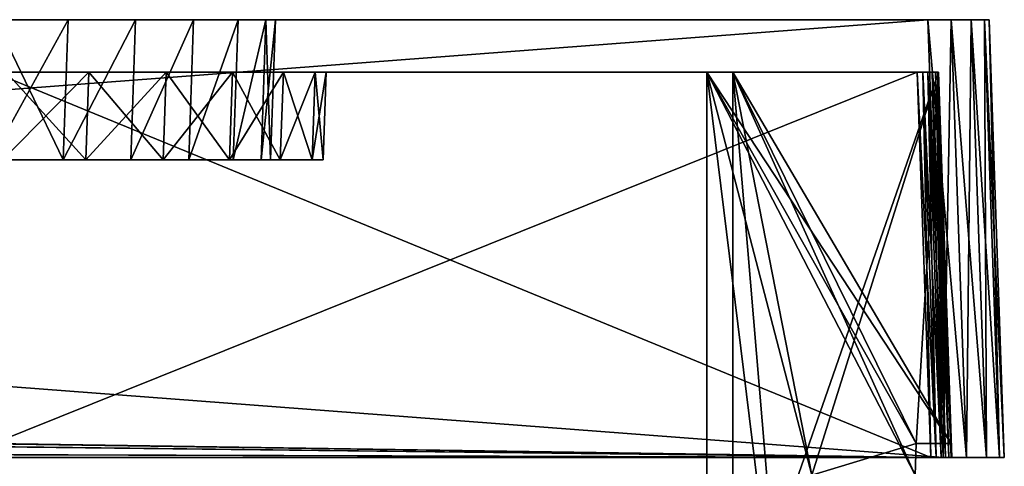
# Model space of a CAD drawing. Header units: millimetres. Extents: x -180 to 180, y -42 to 450.
# Tile 449 of 517: x 112 to 168, y 372 to 397. Entities that reach past the tile are written whole.
import ezdxf

# ---------------------------------------------------------------- set-up
doc = ezdxf.new("R2010")
doc.units = ezdxf.units.MM
doc.header["$LTSCALE"] = 65.185185
for name, color, linetype in [('1891', 7, 'CONTINUOUS'), ('1893', 7, 'CONTINUOUS'), ('1895', 7, 'CONTINUOUS'), ('1898', 7, 'CONTINUOUS'), ('1903', 7, 'CONTINUOUS'), ('1905', 7, 'CONTINUOUS'), ('1906', 7, 'CONTINUOUS'), ('1907', 7, 'CONTINUOUS'), ('1910', 7, 'CONTINUOUS'), ('1919', 7, 'CONTINUOUS'), ('1920', 7, 'CONTINUOUS'), ('1921', 7, 'CONTINUOUS'), ('1922', 7, 'CONTINUOUS'), ('1923', 7, 'CONTINUOUS'), ('1924', 7, 'CONTINUOUS'), ('1925', 7, 'CONTINUOUS'), ('1926', 7, 'CONTINUOUS'), ('1927', 7, 'CONTINUOUS'), ('1928', 7, 'CONTINUOUS'), ('1929', 7, 'CONTINUOUS'), ('1930', 7, 'CONTINUOUS'), ('1936', 7, 'CONTINUOUS'), ('1937', 7, 'CONTINUOUS'), ('1938', 7, 'CONTINUOUS'), ('1994', 7, 'CONTINUOUS'), ('1995', 7, 'CONTINUOUS'), ('1996', 7, 'CONTINUOUS'), ('1997', 7, 'CONTINUOUS'), ('1998', 7, 'CONTINUOUS'), ('1999', 7, 'CONTINUOUS'), ('2000', 7, 'CONTINUOUS'), ('2001', 7, 'CONTINUOUS'), ('2002', 7, 'CONTINUOUS'), ('2008', 7, 'CONTINUOUS'), ('2025', 7, 'CONTINUOUS'), ('2026', 7, 'CONTINUOUS'), ('2029', 7, 'CONTINUOUS'), ('2032', 7, 'CONTINUOUS'), ('2033', 7, 'CONTINUOUS'), ('2034', 7, 'CONTINUOUS'), ('2036', 7, 'CONTINUOUS'), ('2037', 7, 'CONTINUOUS')]:
    doc.layers.add(name, color=color, linetype=linetype)

msp = doc.modelspace()

# ---------------------------------------------------------------- linework, layer by layer
at = {"layer": '1891', "linetype": 'CONTINUOUS'}
for points in [[(165.002, 372, -5), (-165.002, 372, -5), (164.301, 372, -8), (165.002, 372, -5)], [(164.301, 372, -8), (-165.002, 372, -5), (-164.301, 372, -8), (164.301, 372, -8)], [(-165.002, 372, -342), (165.002, 372, -342), (-164.301, 372, -339), (-165.002, 372, -342)], [(-164.301, 372, -339), (165.002, 372, -342), (164.301, 372, -339), (-164.301, 372, -339)], [(164.611, 372, -8.041), (165.002, 372, -5), (164.301, 372, -8), (164.611, 372, -8.041)], [(164.301, 372, -339), (165.002, 372, -342), (164.612, 372, -338.959), (164.301, 372, -339)], [(164.901, 372, -8.161), (165.002, 372, -5), (164.611, 372, -8.041), (164.901, 372, -8.161)], [(164.612, 372, -338.959), (165.002, 372, -342), (164.901, 372, -338.839), (164.612, 372, -338.959)], [(165.149, 372, -8.351), (165.002, 372, -5), (164.901, 372, -8.161), (165.149, 372, -8.351)], [(164.901, 372, -338.839), (165.002, 372, -342), (165.149, 372, -338.649), (164.901, 372, -338.839)], [(166.341, 372, -5.266), (165.002, 372, -5), (165.5, 372, -9.199), (166.341, 372, -5.266)], [(165.5, 372, -9.199), (165.002, 372, -5), (165.459, 372, -8.889), (165.5, 372, -9.199)], [(165.459, 372, -8.889), (165.002, 372, -5), (165.339, 372, -8.599), (165.459, 372, -8.889)], [(165.339, 372, -8.599), (165.002, 372, -5), (165.149, 372, -8.351), (165.339, 372, -8.599)], [(165.002, 372, -342), (166.341, 372, -341.734), (165.149, 372, -338.649), (165.002, 372, -342)], [(165.149, 372, -338.649), (166.341, 372, -341.734), (165.339, 372, -338.401), (165.149, 372, -338.649)], [(165.339, 372, -338.401), (166.341, 372, -341.734), (165.459, 372, -338.112), (165.339, 372, -338.401)], [(166.341, 372, -341.734), (165.5, 372, -337.801), (165.459, 372, -338.112), (166.341, 372, -341.734)], [(166.341, 372, -341.734), (166.341, 372, -5.266), (165.5, 372, -9.199), (166.341, 372, -341.734)], [(165.5, 372, -337.801), (166.341, 372, -341.734), (165.5, 372, -9.199), (165.5, 372, -337.801)], [(167.476, 372, -6.024), (166.341, 372, -5.266), (167.476, 372, -340.976), (167.476, 372, -6.024)], [(167.476, 372, -340.976), (166.341, 372, -5.266), (166.341, 372, -341.734), (167.476, 372, -340.976)], [(168.234, 372, -7.159), (167.476, 372, -6.024), (168.234, 372, -339.841), (168.234, 372, -7.159)], [(168.234, 372, -339.841), (167.476, 372, -6.024), (167.476, 372, -340.976), (168.234, 372, -339.841)], [(168.5, 372, -8.498), (168.234, 372, -7.159), (168.5, 372, -338.502), (168.5, 372, -8.498)], [(168.5, 372, -338.502), (168.234, 372, -7.159), (168.234, 372, -339.841), (168.5, 372, -338.502)]]:
    msp.add_3dface(points, dxfattribs=at)
at = {"layer": '1893', "linetype": 'CONTINUOUS'}
for points in [[(-164.129, 397, -5.873), (164.129, 397, -5.873), (-115.022, 397, -47.171), (-164.129, 397, -5.873)], [(164.129, 397, -341.127), (-164.129, 397, -341.127), (115.022, 397, -299.829), (164.129, 397, -341.127)], [(115.022, 397, -299.829), (-164.129, 397, -341.127), (110.883, 397, -300.373), (115.022, 397, -299.829)], [(-115.022, 397, -47.171), (164.129, 397, -5.873), (-110.883, 397, -46.627), (-115.022, 397, -47.171)], [(-110.883, 397, -46.627), (164.129, 397, -5.873), (110.883, 397, -46.627), (-110.883, 397, -46.627)], [(110.883, 397, -46.627), (164.129, 397, -5.873), (115.023, 397, -47.172), (110.883, 397, -46.627)], [(118.877, 397, -298.233), (164.129, 397, -341.127), (115.022, 397, -299.829), (118.877, 397, -298.233)], [(115.023, 397, -47.172), (164.129, 397, -5.873), (118.878, 397, -48.768), (115.023, 397, -47.172)], [(122.189, 397, -295.693), (164.129, 397, -341.127), (118.877, 397, -298.233), (122.189, 397, -295.693)], [(118.878, 397, -48.768), (164.129, 397, -5.873), (122.189, 397, -51.307), (118.878, 397, -48.768)], [(122.189, 397, -51.307), (164.129, 397, -5.873), (124.73, 397, -54.618), (122.189, 397, -51.307)], [(124.731, 397, -292.38), (164.129, 397, -341.127), (122.189, 397, -295.693), (124.731, 397, -292.38)], [(124.73, 397, -54.618), (164.129, 397, -5.873), (126.328, 397, -58.476), (124.73, 397, -54.618)], [(126.329, 397, -288.523), (164.129, 397, -341.127), (124.731, 397, -292.38), (126.329, 397, -288.523)], [(126.328, 397, -58.476), (164.129, 397, -5.873), (126.873, 397, -62.617), (126.328, 397, -58.476)], [(164.129, 397, -5.873), (164.129, 397, -341.127), (126.329, 397, -288.523), (164.129, 397, -5.873)], [(126.873, 397, -284.383), (164.129, 397, -5.873), (126.329, 397, -288.523), (126.873, 397, -284.383)], [(126.873, 397, -62.617), (164.129, 397, -5.873), (126.873, 397, -284.383), (126.873, 397, -62.617)], [(164.129, 397, -5.873), (165.468, 397, -6.139), (164.129, 397, -341.127), (164.129, 397, -5.873)], [(164.129, 397, -341.127), (165.468, 397, -6.139), (165.468, 397, -340.861), (164.129, 397, -341.127)], [(165.468, 397, -6.139), (166.603, 397, -6.897), (165.468, 397, -340.861), (165.468, 397, -6.139)], [(165.468, 397, -340.861), (166.603, 397, -6.897), (166.603, 397, -340.103), (165.468, 397, -340.861)], [(166.603, 397, -6.897), (167.361, 397, -8.032), (166.603, 397, -340.103), (166.603, 397, -6.897)], [(166.603, 397, -340.103), (167.361, 397, -8.032), (167.361, 397, -338.968), (166.603, 397, -340.103)], [(167.361, 397, -8.032), (167.627, 397, -9.371), (167.361, 397, -338.968), (167.361, 397, -8.032)], [(167.361, 397, -338.968), (167.627, 397, -9.371), (167.627, 397, -337.629), (167.361, 397, -338.968)]]:
    msp.add_3dface(points, dxfattribs=at)
at = {"layer": '1895', "linetype": 'CONTINUOUS'}
for points in [[(114.744, 389, -47.451), (111.305, 389, -43.906), (110.603, 389, -46.906), (114.744, 389, -47.451)], [(110.603, 389, -300.094), (111.305, 389, -303.094), (114.743, 389, -299.549), (110.603, 389, -300.094)], [(116.039, 389, -44.529), (111.305, 389, -43.906), (114.744, 389, -47.451), (116.039, 389, -44.529)], [(111.305, 389, -303.094), (116.041, 389, -302.47), (114.743, 389, -299.549), (111.305, 389, -303.094)], [(114.743, 389, -299.549), (116.041, 389, -302.47), (118.601, 389, -297.951), (114.743, 389, -299.549)], [(118.602, 389, -49.049), (116.039, 389, -44.529), (114.744, 389, -47.451), (118.602, 389, -49.049)], [(120.452, 389, -46.357), (116.039, 389, -44.529), (118.602, 389, -49.049), (120.452, 389, -46.357)], [(116.041, 389, -302.47), (120.454, 389, -300.642), (118.601, 389, -297.951), (116.041, 389, -302.47)], [(118.601, 389, -297.951), (120.454, 389, -300.642), (121.913, 389, -295.409), (118.601, 389, -297.951)], [(121.913, 389, -51.591), (120.452, 389, -46.357), (118.602, 389, -49.049), (121.913, 389, -51.591)], [(124.241, 389, -49.265), (120.452, 389, -46.357), (121.913, 389, -51.591), (124.241, 389, -49.265)], [(120.454, 389, -300.642), (124.241, 389, -297.736), (121.913, 389, -295.409), (120.454, 389, -300.642)], [(124.453, 389, -54.901), (124.241, 389, -49.265), (121.913, 389, -51.591), (124.453, 389, -54.901)], [(121.913, 389, -295.409), (124.241, 389, -297.736), (124.453, 389, -292.098), (121.913, 389, -295.409)], [(127.146, 389, -53.053), (124.241, 389, -49.265), (126.049, 389, -58.756), (127.146, 389, -53.053)], [(126.049, 389, -58.756), (124.241, 389, -49.265), (124.453, 389, -54.901), (126.049, 389, -58.756)], [(124.241, 389, -297.736), (127.145, 389, -293.949), (124.453, 389, -292.098), (124.241, 389, -297.736)], [(124.453, 389, -292.098), (127.145, 389, -293.949), (126.049, 389, -288.243), (124.453, 389, -292.098)], [(126.594, 389, -62.897), (127.146, 389, -53.053), (126.049, 389, -58.756), (126.594, 389, -62.897)], [(127.145, 389, -293.949), (126.594, 389, -284.103), (126.049, 389, -288.243), (127.145, 389, -293.949)], [(127.145, 389, -293.949), (127.146, 389, -53.053), (126.594, 389, -62.897), (127.145, 389, -293.949)], [(126.594, 389, -284.103), (127.145, 389, -293.949), (126.594, 389, -62.897), (126.594, 389, -284.103)], [(128.971, 389, -289.54), (127.146, 389, -53.053), (127.145, 389, -293.949), (128.971, 389, -289.54)], [(128.971, 389, -57.462), (127.146, 389, -53.053), (128.971, 389, -289.54), (128.971, 389, -57.462)], [(129.594, 389, -62.195), (128.971, 389, -57.462), (129.594, 389, -284.805), (129.594, 389, -62.195)], [(129.594, 389, -284.805), (128.971, 389, -57.462), (128.971, 389, -289.54), (129.594, 389, -284.805)]]:
    msp.add_3dface(points, dxfattribs=at)
at = {"layer": '1898', "linetype": 'CONTINUOUS'}
for points in [[(164.732, 394, -64.25), (153, 394, -64.25), (153, 394, -77.75), (164.732, 394, -64.25)], [(164.732, 394, -77.75), (164.732, 394, -64.25), (153, 394, -77.75), (164.732, 394, -77.75)]]:
    msp.add_3dface(points, dxfattribs=at)
at = {"layer": '1903', "linetype": 'CONTINUOUS'}
for points in [[(153, 394, -269.25), (153, 394, -282.75), (164.732, 394, -269.25), (153, 394, -269.25)], [(164.732, 394, -269.25), (153, 394, -282.75), (164.732, 394, -282.75), (164.732, 394, -269.25)]]:
    msp.add_3dface(points, dxfattribs=at)
at = {"layer": '1905', "linetype": 'CONTINUOUS'}
for points in [[(110.75, 394, -325), (164.732, 394, -284.25), (94.25, 394, -325), (110.75, 394, -325)], [(94.25, 394, -325), (164.732, 394, -284.25), (116.214, 394, -302.646), (94.25, 394, -325)], [(111.479, 394, -303.268), (94.25, 394, -325), (116.214, 394, -302.646), (111.479, 394, -303.268)], [(110.75, 394, -8.768), (110.75, 394, -22), (163.532, 394, -8.768), (110.75, 394, -8.768)], [(163.532, 394, -8.768), (110.75, 394, -22), (163.843, 394, -8.809), (163.532, 394, -8.768)], [(163.843, 394, -8.809), (110.75, 394, -22), (164.132, 394, -8.929), (163.843, 394, -8.809)], [(164.132, 394, -8.929), (110.75, 394, -22), (164.381, 394, -9.119), (164.132, 394, -8.929)], [(164.381, 394, -9.119), (110.75, 394, -22), (164.571, 394, -9.368), (164.381, 394, -9.119)], [(164.571, 394, -9.368), (110.75, 394, -22), (164.691, 394, -9.657), (164.571, 394, -9.368)], [(164.691, 394, -9.657), (110.75, 394, -22), (164.732, 394, -9.968), (164.691, 394, -9.657)], [(164.732, 394, -9.968), (110.75, 394, -22), (111.479, 394, -43.732), (164.732, 394, -9.968)], [(164.732, 394, -337.032), (164.732, 394, -284.25), (110.75, 394, -325), (164.732, 394, -337.032)], [(164.691, 394, -337.343), (164.732, 394, -337.032), (110.75, 394, -338.232), (164.691, 394, -337.343)], [(110.75, 394, -338.232), (164.732, 394, -337.032), (110.75, 394, -325), (110.75, 394, -338.232)], [(164.571, 394, -337.632), (164.691, 394, -337.343), (110.75, 394, -338.232), (164.571, 394, -337.632)], [(164.381, 394, -337.881), (164.571, 394, -337.632), (110.75, 394, -338.232), (164.381, 394, -337.881)], [(164.132, 394, -338.071), (164.381, 394, -337.881), (110.75, 394, -338.232), (164.132, 394, -338.071)], [(163.843, 394, -338.191), (164.132, 394, -338.071), (110.75, 394, -338.232), (163.843, 394, -338.191)], [(163.532, 394, -338.232), (163.843, 394, -338.191), (110.75, 394, -338.232), (163.532, 394, -338.232)], [(116.216, 394, -44.355), (164.732, 394, -9.968), (111.479, 394, -43.732), (116.216, 394, -44.355)], [(116.214, 394, -302.646), (164.732, 394, -284.25), (120.627, 394, -300.818), (116.214, 394, -302.646)], [(120.629, 394, -46.183), (164.732, 394, -9.968), (116.216, 394, -44.355), (120.629, 394, -46.183)], [(120.627, 394, -300.818), (164.732, 394, -284.25), (124.415, 394, -297.91), (120.627, 394, -300.818)], [(124.416, 394, -49.09), (164.732, 394, -9.968), (120.629, 394, -46.183), (124.416, 394, -49.09)], [(124.415, 394, -297.91), (164.732, 394, -284.25), (127.321, 394, -294.122), (124.415, 394, -297.91)], [(127.32, 394, -52.876), (164.732, 394, -9.968), (124.416, 394, -49.09), (127.32, 394, -52.876)], [(129.145, 394, -57.285), (164.732, 394, -9.968), (127.32, 394, -52.876), (129.145, 394, -57.285)], [(127.321, 394, -294.122), (164.732, 394, -284.25), (129.146, 394, -289.713), (127.321, 394, -294.122)], [(129.768, 394, -62.021), (164.732, 394, -9.968), (129.145, 394, -57.285), (129.768, 394, -62.021)], [(164.732, 394, -284.25), (129.768, 394, -284.979), (129.146, 394, -289.713), (164.732, 394, -284.25)], [(151.5, 394, -62.75), (164.732, 394, -9.968), (129.768, 394, -62.021), (151.5, 394, -62.75)], [(151.5, 394, -79.25), (151.5, 394, -62.75), (129.768, 394, -284.979), (151.5, 394, -79.25)], [(129.768, 394, -284.979), (151.5, 394, -62.75), (129.768, 394, -62.021), (129.768, 394, -284.979)], [(164.732, 394, -79.25), (151.5, 394, -79.25), (129.768, 394, -284.979), (164.732, 394, -79.25)], [(151.5, 394, -267.75), (164.732, 394, -79.25), (129.768, 394, -284.979), (151.5, 394, -267.75)], [(151.5, 394, -284.25), (151.5, 394, -267.75), (129.768, 394, -284.979), (151.5, 394, -284.25)], [(164.732, 394, -284.25), (151.5, 394, -284.25), (129.768, 394, -284.979), (164.732, 394, -284.25)], [(164.732, 394, -62.75), (164.732, 394, -9.968), (151.5, 394, -62.75), (164.732, 394, -62.75)], [(164.732, 394, -267.75), (164.732, 394, -79.25), (151.5, 394, -267.75), (164.732, 394, -267.75)]]:
    msp.add_3dface(points, dxfattribs=at)
at = {"layer": '1906', "linetype": 'CONTINUOUS'}
for points in [[(129.594, 389, -62.195), (129.594, 389, -284.805), (129.768, 394, -62.021), (129.594, 389, -62.195)], [(129.594, 389, -284.805), (129.768, 394, -284.979), (129.768, 394, -62.021), (129.594, 389, -284.805)]]:
    msp.add_3dface(points, dxfattribs=at)
at = {"layer": '1907', "linetype": 'CONTINUOUS'}
for points in [[(111.305, 389, -43.906), (116.039, 389, -44.529), (111.479, 394, -43.732), (111.305, 389, -43.906)], [(116.039, 389, -44.529), (116.216, 394, -44.355), (111.479, 394, -43.732), (116.039, 389, -44.529)], [(116.039, 389, -44.529), (120.452, 389, -46.357), (116.216, 394, -44.355), (116.039, 389, -44.529)], [(120.452, 389, -46.357), (120.629, 394, -46.183), (116.216, 394, -44.355), (120.452, 389, -46.357)], [(120.452, 389, -46.357), (124.241, 389, -49.265), (120.629, 394, -46.183), (120.452, 389, -46.357)], [(124.241, 389, -49.265), (124.416, 394, -49.09), (120.629, 394, -46.183), (124.241, 389, -49.265)], [(124.241, 389, -49.265), (127.146, 389, -53.053), (124.416, 394, -49.09), (124.241, 389, -49.265)], [(127.146, 389, -53.053), (127.32, 394, -52.876), (124.416, 394, -49.09), (127.146, 389, -53.053)], [(127.146, 389, -53.053), (128.971, 389, -57.462), (129.145, 394, -57.285), (127.146, 389, -53.053)], [(127.146, 389, -53.053), (129.145, 394, -57.285), (127.32, 394, -52.876), (127.146, 389, -53.053)], [(128.971, 389, -57.462), (129.594, 389, -62.195), (129.145, 394, -57.285), (128.971, 389, -57.462)], [(129.594, 389, -62.195), (129.768, 394, -62.021), (129.145, 394, -57.285), (129.594, 389, -62.195)]]:
    msp.add_3dface(points, dxfattribs=at)
at = {"layer": '1910', "linetype": 'CONTINUOUS'}
for points in [[(116.041, 389, -302.47), (111.305, 389, -303.094), (116.214, 394, -302.646), (116.041, 389, -302.47)], [(111.305, 389, -303.094), (111.479, 394, -303.268), (116.214, 394, -302.646), (111.305, 389, -303.094)], [(120.454, 389, -300.642), (116.041, 389, -302.47), (120.627, 394, -300.818), (120.454, 389, -300.642)], [(116.041, 389, -302.47), (116.214, 394, -302.646), (120.627, 394, -300.818), (116.041, 389, -302.47)], [(124.241, 389, -297.736), (120.454, 389, -300.642), (124.415, 394, -297.91), (124.241, 389, -297.736)], [(120.454, 389, -300.642), (120.627, 394, -300.818), (124.415, 394, -297.91), (120.454, 389, -300.642)], [(127.145, 389, -293.949), (124.241, 389, -297.736), (127.321, 394, -294.122), (127.145, 389, -293.949)], [(124.241, 389, -297.736), (124.415, 394, -297.91), (127.321, 394, -294.122), (124.241, 389, -297.736)], [(128.971, 389, -289.54), (127.145, 389, -293.949), (127.321, 394, -294.122), (128.971, 389, -289.54)], [(128.971, 389, -289.54), (127.321, 394, -294.122), (129.146, 394, -289.713), (128.971, 389, -289.54)], [(129.594, 389, -284.805), (128.971, 389, -289.54), (129.768, 394, -284.979), (129.594, 389, -284.805)], [(129.768, 394, -284.979), (128.971, 389, -289.54), (129.146, 394, -289.713), (129.768, 394, -284.979)]]:
    msp.add_3dface(points, dxfattribs=at)
at = {"layer": '1919', "linetype": 'CONTINUOUS'}
for points in [[(163.532, 394, -8.768), (164.301, 372, -8), (110.75, 372.8, -8.028), (163.532, 394, -8.768)], [(110.75, 394, -8.768), (163.532, 394, -8.768), (110.75, 372.8, -8.028), (110.75, 394, -8.768)], [(164.301, 372, -8), (-164.301, 372, -8), (110.75, 372.8, -8.028), (164.301, 372, -8)]]:
    msp.add_3dface(points, dxfattribs=at)
at = {"layer": '1920', "linetype": 'CONTINUOUS'}
for points in [[(164.301, 372, -8), (163.532, 394, -8.768), (163.843, 394, -8.809), (164.301, 372, -8)], [(164.611, 372, -8.041), (164.301, 372, -8), (163.843, 394, -8.809), (164.611, 372, -8.041)], [(164.611, 372, -8.041), (163.843, 394, -8.809), (164.132, 394, -8.929), (164.611, 372, -8.041)], [(164.901, 372, -8.161), (164.611, 372, -8.041), (164.132, 394, -8.929), (164.901, 372, -8.161)], [(164.901, 372, -8.161), (164.132, 394, -8.929), (164.381, 394, -9.119), (164.901, 372, -8.161)], [(165.149, 372, -8.351), (164.901, 372, -8.161), (164.381, 394, -9.119), (165.149, 372, -8.351)], [(165.149, 372, -8.351), (164.381, 394, -9.119), (164.571, 394, -9.368), (165.149, 372, -8.351)], [(165.339, 372, -8.599), (165.149, 372, -8.351), (164.571, 394, -9.368), (165.339, 372, -8.599)], [(165.339, 372, -8.599), (164.571, 394, -9.368), (164.691, 394, -9.657), (165.339, 372, -8.599)], [(165.459, 372, -8.889), (165.339, 372, -8.599), (164.691, 394, -9.657), (165.459, 372, -8.889)], [(165.459, 372, -8.889), (164.691, 394, -9.657), (164.732, 394, -9.968), (165.459, 372, -8.889)], [(165.5, 372, -9.199), (165.459, 372, -8.889), (164.732, 394, -9.968), (165.5, 372, -9.199)]]:
    msp.add_3dface(points, dxfattribs=at)
at = {"layer": '1921', "linetype": 'CONTINUOUS'}
for points in [[(164.732, 394, -337.032), (165.5, 372, -337.801), (165.472, 372.8, -284.139), (164.732, 394, -337.032)], [(165.5, 372, -9.199), (164.732, 394, -9.968), (164.732, 394, -62.75), (165.5, 372, -9.199)], [(165.5, 372, -9.199), (164.732, 394, -62.75), (165.472, 372.8, -62.861), (165.5, 372, -9.199)], [(164.732, 394, -64.25), (164.732, 394, -77.75), (165.472, 372.8, -64.139), (164.732, 394, -64.25)], [(164.732, 394, -77.75), (165.472, 372.8, -77.75), (165.472, 372.8, -64.139), (164.732, 394, -77.75)], [(164.732, 394, -269.25), (164.732, 394, -282.75), (165.472, 372.8, -269.25), (164.732, 394, -269.25)], [(164.732, 394, -282.75), (165.472, 372.8, -282.861), (165.472, 372.8, -269.25), (164.732, 394, -282.75)], [(164.732, 394, -79.25), (164.732, 394, -267.75), (165.472, 372.8, -79.25), (164.732, 394, -79.25)], [(165.472, 372.8, -79.25), (164.732, 394, -267.75), (165.472, 372.8, -267.75), (165.472, 372.8, -79.25)], [(164.732, 394, -284.25), (164.732, 394, -337.032), (165.472, 372.8, -284.139), (164.732, 394, -284.25)], [(165.5, 372, -337.801), (165.5, 372, -9.199), (165.472, 372.8, -284.139), (165.5, 372, -337.801)], [(165.472, 372.8, -79.25), (165.5, 372, -9.199), (165.472, 372.8, -77.75), (165.472, 372.8, -79.25)], [(165.5, 372, -9.199), (165.472, 372.8, -79.25), (165.472, 372.8, -267.75), (165.5, 372, -9.199)], [(165.472, 372.8, -77.75), (165.5, 372, -9.199), (165.472, 372.8, -64.139), (165.472, 372.8, -77.75)], [(165.472, 372.8, -64.139), (165.5, 372, -9.199), (165.472, 372.8, -62.861), (165.472, 372.8, -64.139)], [(165.472, 372.8, -284.139), (165.5, 372, -9.199), (165.472, 372.8, -282.861), (165.472, 372.8, -284.139)], [(165.472, 372.8, -282.861), (165.5, 372, -9.199), (165.472, 372.8, -269.25), (165.472, 372.8, -282.861)], [(165.472, 372.8, -269.25), (165.5, 372, -9.199), (165.472, 372.8, -267.75), (165.472, 372.8, -269.25)]]:
    msp.add_3dface(points, dxfattribs=at)
at = {"layer": '1922', "linetype": 'CONTINUOUS'}
for points in [[(151.5, 394, -79.25), (164.732, 394, -79.25), (165.472, 372.8, -79.25), (151.5, 394, -79.25)], [(151.5, 394, -79.25), (165.472, 372.8, -79.25), (163.472, 372.8, -79.25), (151.5, 394, -79.25)], [(151.5, 356, -79.25), (151.5, 394, -79.25), (156.188, 356, -79.25), (151.5, 356, -79.25)], [(156.188, 356, -79.25), (151.5, 394, -79.25), (157.5, 371, -79.25), (156.188, 356, -79.25)], [(157.5, 371, -79.25), (151.5, 394, -79.25), (163.409, 371, -79.25), (157.5, 371, -79.25)], [(163.409, 371, -79.25), (151.5, 394, -79.25), (163.472, 372.8, -79.25), (163.409, 371, -79.25)]]:
    msp.add_3dface(points, dxfattribs=at)
at = {"layer": '1923', "linetype": 'CONTINUOUS'}
for points in [[(151.5, 394, -62.75), (151.5, 394, -79.25), (151.5, 356, -79.25), (151.5, 394, -62.75)], [(151.5, 394, -62.75), (151.5, 356, -79.25), (151.5, 356, -62.949), (151.5, 394, -62.75)]]:
    msp.add_3dface(points, dxfattribs=at)
at = {"layer": '1924', "linetype": 'CONTINUOUS'}
for points in [[(164.732, 394, -62.75), (151.5, 394, -62.75), (151.5, 356, -62.949), (164.732, 394, -62.75)], [(164.732, 394, -62.75), (151.5, 356, -62.949), (157.5, 371, -62.87), (164.732, 394, -62.75)], [(163.472, 372.8, -62.861), (164.732, 394, -62.75), (157.5, 371, -62.87), (163.472, 372.8, -62.861)], [(165.472, 372.8, -62.861), (164.732, 394, -62.75), (163.472, 372.8, -62.861), (165.472, 372.8, -62.861)], [(163.409, 371, -62.87), (163.472, 372.8, -62.861), (157.5, 371, -62.87), (163.409, 371, -62.87)]]:
    msp.add_3dface(points, dxfattribs=at)
at = {"layer": '1925', "linetype": 'CONTINUOUS'}
for points in [[(165.472, 372.8, -64.139), (165.472, 372.8, -62.861), (163.472, 372.8, -62.861), (165.472, 372.8, -64.139)], [(165.472, 372.8, -64.139), (163.472, 372.8, -62.861), (163.472, 372.8, -64.139), (165.472, 372.8, -64.139)]]:
    msp.add_3dface(points, dxfattribs=at)
at = {"layer": '1926', "linetype": 'CONTINUOUS'}
for points in [[(153, 394, -64.25), (164.732, 394, -64.25), (165.472, 372.8, -64.139), (153, 394, -64.25)], [(153, 394, -64.25), (165.472, 372.8, -64.139), (163.472, 372.8, -64.139), (153, 394, -64.25)], [(153, 394, -64.25), (163.472, 372.8, -64.139), (163.409, 371, -64.13), (153, 394, -64.25)], [(153, 356, -64.051), (153, 394, -64.25), (156.188, 356, -64.051), (153, 356, -64.051)], [(156.188, 356, -64.051), (153, 394, -64.25), (157.5, 371, -64.13), (156.188, 356, -64.051)], [(157.5, 371, -64.13), (153, 394, -64.25), (163.409, 371, -64.13), (157.5, 371, -64.13)]]:
    msp.add_3dface(points, dxfattribs=at)
at = {"layer": '1927', "linetype": 'CONTINUOUS'}
for points in [[(153, 394, -77.75), (153, 394, -64.25), (153, 356, -64.051), (153, 394, -77.75)], [(153, 394, -77.75), (153, 356, -64.051), (153, 356, -77.75), (153, 394, -77.75)]]:
    msp.add_3dface(points, dxfattribs=at)
at = {"layer": '1928', "linetype": 'CONTINUOUS'}
for points in [[(164.732, 394, -77.75), (153, 394, -77.75), (157.5, 371, -77.75), (164.732, 394, -77.75)], [(153, 394, -77.75), (153, 356, -77.75), (157.5, 371, -77.75), (153, 394, -77.75)], [(163.472, 372.8, -77.75), (164.732, 394, -77.75), (157.5, 371, -77.75), (163.472, 372.8, -77.75)], [(165.472, 372.8, -77.75), (164.732, 394, -77.75), (163.472, 372.8, -77.75), (165.472, 372.8, -77.75)], [(163.409, 371, -77.75), (163.472, 372.8, -77.75), (157.5, 371, -77.75), (163.409, 371, -77.75)]]:
    msp.add_3dface(points, dxfattribs=at)
at = {"layer": '1929', "linetype": 'CONTINUOUS'}
for points in [[(165.472, 372.8, -79.25), (165.472, 372.8, -77.75), (163.472, 372.8, -77.75), (165.472, 372.8, -79.25)], [(163.472, 372.8, -79.25), (165.472, 372.8, -79.25), (163.472, 372.8, -77.75), (163.472, 372.8, -79.25)]]:
    msp.add_3dface(points, dxfattribs=at)
at = {"layer": '1930', "linetype": 'CONTINUOUS'}
for points in [[(163.409, 371, -79.25), (163.472, 372.8, -79.25), (163.409, 371, -77.75), (163.409, 371, -79.25)], [(163.472, 372.8, -79.25), (163.472, 372.8, -77.75), (163.409, 371, -77.75), (163.472, 372.8, -79.25)]]:
    msp.add_3dface(points, dxfattribs=at)
at = {"layer": '1936', "linetype": 'CONTINUOUS'}
for points in [[(163.472, 372.8, -62.861), (163.409, 371, -62.87), (163.472, 372.8, -64.139), (163.472, 372.8, -62.861)], [(163.472, 372.8, -64.139), (163.409, 371, -62.87), (163.409, 371, -64.13), (163.472, 372.8, -64.139)]]:
    msp.add_3dface(points, dxfattribs=at)
at = {"layer": '1937', "linetype": 'CONTINUOUS'}
for points in [[(164.301, 372, -339), (164.612, 372, -338.959), (163.532, 394, -338.232), (164.301, 372, -339)], [(164.612, 372, -338.959), (163.843, 394, -338.191), (163.532, 394, -338.232), (164.612, 372, -338.959)], [(164.612, 372, -338.959), (164.901, 372, -338.839), (163.843, 394, -338.191), (164.612, 372, -338.959)], [(164.901, 372, -338.839), (164.132, 394, -338.071), (163.843, 394, -338.191), (164.901, 372, -338.839)], [(164.901, 372, -338.839), (165.149, 372, -338.649), (164.132, 394, -338.071), (164.901, 372, -338.839)], [(165.149, 372, -338.649), (164.381, 394, -337.881), (164.132, 394, -338.071), (165.149, 372, -338.649)], [(165.149, 372, -338.649), (165.339, 372, -338.401), (164.381, 394, -337.881), (165.149, 372, -338.649)], [(165.339, 372, -338.401), (164.571, 394, -337.632), (164.381, 394, -337.881), (165.339, 372, -338.401)], [(165.339, 372, -338.401), (165.459, 372, -338.112), (164.571, 394, -337.632), (165.339, 372, -338.401)], [(165.459, 372, -338.112), (164.691, 394, -337.343), (164.571, 394, -337.632), (165.459, 372, -338.112)], [(165.459, 372, -338.112), (165.5, 372, -337.801), (164.691, 394, -337.343), (165.459, 372, -338.112)], [(165.5, 372, -337.801), (164.732, 394, -337.032), (164.691, 394, -337.343), (165.5, 372, -337.801)]]:
    msp.add_3dface(points, dxfattribs=at)
at = {"layer": '1938', "linetype": 'CONTINUOUS'}
for points in [[(164.301, 372, -339), (163.532, 394, -338.232), (110.75, 394, -338.232), (164.301, 372, -339)], [(164.301, 372, -339), (110.75, 394, -338.232), (110.75, 372.8, -338.972), (164.301, 372, -339)], [(-164.301, 372, -339), (164.301, 372, -339), (-110.75, 372.8, -338.972), (-164.301, 372, -339)], [(-110.75, 372.8, -338.972), (164.301, 372, -339), (-109.25, 372.8, -338.972), (-110.75, 372.8, -338.972)], [(-109.25, 372.8, -338.972), (164.301, 372, -339), (-95.639, 372.8, -338.972), (-109.25, 372.8, -338.972)], [(-95.639, 372.8, -338.972), (164.301, 372, -339), (-94.361, 372.8, -338.972), (-95.639, 372.8, -338.972)], [(-94.361, 372.8, -338.972), (164.301, 372, -339), (94.361, 372.8, -338.972), (-94.361, 372.8, -338.972)], [(94.361, 372.8, -338.972), (164.301, 372, -339), (95.639, 372.8, -338.972), (94.361, 372.8, -338.972)], [(95.639, 372.8, -338.972), (164.301, 372, -339), (109.25, 372.8, -338.972), (95.639, 372.8, -338.972)], [(109.25, 372.8, -338.972), (164.301, 372, -339), (110.75, 372.8, -338.972), (109.25, 372.8, -338.972)]]:
    msp.add_3dface(points, dxfattribs=at)
at = {"layer": '1994', "linetype": 'CONTINUOUS'}
for points in [[(151.5, 394, -284.25), (164.732, 394, -284.25), (165.472, 372.8, -284.139), (151.5, 394, -284.25)], [(151.5, 394, -284.25), (165.472, 372.8, -284.139), (163.472, 372.8, -284.139), (151.5, 394, -284.25)], [(151.5, 356, -284.051), (151.5, 394, -284.25), (156.188, 356, -284.051), (151.5, 356, -284.051)], [(156.188, 356, -284.051), (151.5, 394, -284.25), (157.5, 371, -284.13), (156.188, 356, -284.051)], [(157.5, 371, -284.13), (151.5, 394, -284.25), (163.409, 371, -284.13), (157.5, 371, -284.13)], [(163.409, 371, -284.13), (151.5, 394, -284.25), (163.472, 372.8, -284.139), (163.409, 371, -284.13)]]:
    msp.add_3dface(points, dxfattribs=at)
at = {"layer": '1995', "linetype": 'CONTINUOUS'}
for points in [[(151.5, 394, -267.75), (151.5, 394, -284.25), (151.5, 356, -284.051), (151.5, 394, -267.75)], [(151.5, 394, -267.75), (151.5, 356, -284.051), (151.5, 356, -267.75), (151.5, 394, -267.75)]]:
    msp.add_3dface(points, dxfattribs=at)
at = {"layer": '1996', "linetype": 'CONTINUOUS'}
for points in [[(164.732, 394, -267.75), (151.5, 394, -267.75), (151.5, 356, -267.75), (164.732, 394, -267.75)], [(164.732, 394, -267.75), (151.5, 356, -267.75), (157.5, 371, -267.75), (164.732, 394, -267.75)], [(163.472, 372.8, -267.75), (164.732, 394, -267.75), (157.5, 371, -267.75), (163.472, 372.8, -267.75)], [(165.472, 372.8, -267.75), (164.732, 394, -267.75), (163.472, 372.8, -267.75), (165.472, 372.8, -267.75)], [(163.409, 371, -267.75), (163.472, 372.8, -267.75), (157.5, 371, -267.75), (163.409, 371, -267.75)]]:
    msp.add_3dface(points, dxfattribs=at)
at = {"layer": '1997', "linetype": 'CONTINUOUS'}
for points in [[(165.472, 372.8, -269.25), (165.472, 372.8, -267.75), (163.472, 372.8, -267.75), (165.472, 372.8, -269.25)], [(165.472, 372.8, -269.25), (163.472, 372.8, -267.75), (163.472, 372.8, -269.25), (165.472, 372.8, -269.25)]]:
    msp.add_3dface(points, dxfattribs=at)
at = {"layer": '1998', "linetype": 'CONTINUOUS'}
for points in [[(153, 394, -269.25), (164.732, 394, -269.25), (165.472, 372.8, -269.25), (153, 394, -269.25)], [(153, 394, -269.25), (165.472, 372.8, -269.25), (163.472, 372.8, -269.25), (153, 394, -269.25)], [(153, 394, -269.25), (163.472, 372.8, -269.25), (163.409, 371, -269.25), (153, 394, -269.25)], [(153, 356, -269.25), (153, 394, -269.25), (156.188, 356, -269.25), (153, 356, -269.25)], [(156.188, 356, -269.25), (153, 394, -269.25), (157.5, 371, -269.25), (156.188, 356, -269.25)], [(157.5, 371, -269.25), (153, 394, -269.25), (163.409, 371, -269.25), (157.5, 371, -269.25)]]:
    msp.add_3dface(points, dxfattribs=at)
at = {"layer": '1999', "linetype": 'CONTINUOUS'}
for points in [[(153, 394, -282.75), (153, 394, -269.25), (153, 356, -269.25), (153, 394, -282.75)], [(153, 394, -282.75), (153, 356, -269.25), (153, 356, -282.949), (153, 394, -282.75)]]:
    msp.add_3dface(points, dxfattribs=at)
at = {"layer": '2000', "linetype": 'CONTINUOUS'}
for points in [[(164.732, 394, -282.75), (153, 394, -282.75), (157.5, 371, -282.87), (164.732, 394, -282.75)], [(153, 394, -282.75), (153, 356, -282.949), (157.5, 371, -282.87), (153, 394, -282.75)], [(163.472, 372.8, -282.861), (164.732, 394, -282.75), (157.5, 371, -282.87), (163.472, 372.8, -282.861)], [(165.472, 372.8, -282.861), (164.732, 394, -282.75), (163.472, 372.8, -282.861), (165.472, 372.8, -282.861)], [(163.409, 371, -282.87), (163.472, 372.8, -282.861), (157.5, 371, -282.87), (163.409, 371, -282.87)]]:
    msp.add_3dface(points, dxfattribs=at)
at = {"layer": '2001', "linetype": 'CONTINUOUS'}
for points in [[(165.472, 372.8, -284.139), (165.472, 372.8, -282.861), (163.472, 372.8, -282.861), (165.472, 372.8, -284.139)], [(163.472, 372.8, -284.139), (165.472, 372.8, -284.139), (163.472, 372.8, -282.861), (163.472, 372.8, -284.139)]]:
    msp.add_3dface(points, dxfattribs=at)
at = {"layer": '2002', "linetype": 'CONTINUOUS'}
for points in [[(163.409, 371, -284.13), (163.472, 372.8, -284.139), (163.409, 371, -282.87), (163.409, 371, -284.13)], [(163.472, 372.8, -284.139), (163.472, 372.8, -282.861), (163.409, 371, -282.87), (163.472, 372.8, -284.139)]]:
    msp.add_3dface(points, dxfattribs=at)
at = {"layer": '2008', "linetype": 'CONTINUOUS'}
for points in [[(163.472, 372.8, -267.75), (163.409, 371, -267.75), (163.472, 372.8, -269.25), (163.472, 372.8, -267.75)], [(163.472, 372.8, -269.25), (163.409, 371, -267.75), (163.409, 371, -269.25), (163.472, 372.8, -269.25)]]:
    msp.add_3dface(points, dxfattribs=at)
at = {"layer": '2025', "linetype": 'CONTINUOUS'}
for points in [[(126.873, 397, -62.617), (126.873, 397, -284.383), (126.594, 389, -62.897), (126.873, 397, -62.617)], [(126.873, 397, -284.383), (126.594, 389, -284.103), (126.594, 389, -62.897), (126.873, 397, -284.383)]]:
    msp.add_3dface(points, dxfattribs=at)
at = {"layer": '2026', "linetype": 'CONTINUOUS'}
for points in [[(110.883, 397, -46.627), (115.023, 397, -47.172), (110.603, 389, -46.906), (110.883, 397, -46.627)], [(115.023, 397, -47.172), (114.744, 389, -47.451), (110.603, 389, -46.906), (115.023, 397, -47.172)], [(115.023, 397, -47.172), (118.878, 397, -48.768), (114.744, 389, -47.451), (115.023, 397, -47.172)], [(118.878, 397, -48.768), (118.602, 389, -49.049), (114.744, 389, -47.451), (118.878, 397, -48.768)], [(118.878, 397, -48.768), (122.189, 397, -51.307), (118.602, 389, -49.049), (118.878, 397, -48.768)], [(122.189, 397, -51.307), (121.913, 389, -51.591), (118.602, 389, -49.049), (122.189, 397, -51.307)], [(122.189, 397, -51.307), (124.73, 397, -54.618), (121.913, 389, -51.591), (122.189, 397, -51.307)], [(124.73, 397, -54.618), (124.453, 389, -54.901), (121.913, 389, -51.591), (124.73, 397, -54.618)], [(124.73, 397, -54.618), (126.328, 397, -58.476), (124.453, 389, -54.901), (124.73, 397, -54.618)], [(126.328, 397, -58.476), (126.049, 389, -58.756), (124.453, 389, -54.901), (126.328, 397, -58.476)], [(126.328, 397, -58.476), (126.873, 397, -62.617), (126.049, 389, -58.756), (126.328, 397, -58.476)], [(126.873, 397, -62.617), (126.594, 389, -62.897), (126.049, 389, -58.756), (126.873, 397, -62.617)]]:
    msp.add_3dface(points, dxfattribs=at)
at = {"layer": '2029', "linetype": 'CONTINUOUS'}
for points in [[(110.883, 397, -300.373), (110.603, 389, -300.094), (114.743, 389, -299.549), (110.883, 397, -300.373)], [(115.022, 397, -299.829), (110.883, 397, -300.373), (114.743, 389, -299.549), (115.022, 397, -299.829)], [(118.877, 397, -298.233), (115.022, 397, -299.829), (114.743, 389, -299.549), (118.877, 397, -298.233)], [(118.877, 397, -298.233), (114.743, 389, -299.549), (118.601, 389, -297.951), (118.877, 397, -298.233)], [(122.189, 397, -295.693), (118.877, 397, -298.233), (118.601, 389, -297.951), (122.189, 397, -295.693)], [(122.189, 397, -295.693), (118.601, 389, -297.951), (121.913, 389, -295.409), (122.189, 397, -295.693)], [(124.731, 397, -292.38), (122.189, 397, -295.693), (121.913, 389, -295.409), (124.731, 397, -292.38)], [(124.731, 397, -292.38), (121.913, 389, -295.409), (124.453, 389, -292.098), (124.731, 397, -292.38)], [(126.329, 397, -288.523), (124.731, 397, -292.38), (124.453, 389, -292.098), (126.329, 397, -288.523)], [(126.329, 397, -288.523), (124.453, 389, -292.098), (126.049, 389, -288.243), (126.329, 397, -288.523)], [(126.594, 389, -284.103), (126.329, 397, -288.523), (126.049, 389, -288.243), (126.594, 389, -284.103)], [(126.873, 397, -284.383), (126.329, 397, -288.523), (126.594, 389, -284.103), (126.873, 397, -284.383)]]:
    msp.add_3dface(points, dxfattribs=at)
at = {"layer": '2032', "linetype": 'CONTINUOUS'}
for points in [[(168.5, 372, -8.498), (168.5, 372, -338.502), (167.627, 397, -9.371), (168.5, 372, -8.498)], [(167.627, 397, -9.371), (168.5, 372, -338.502), (167.627, 397, -337.629), (167.627, 397, -9.371)]]:
    msp.add_3dface(points, dxfattribs=at)
at = {"layer": '2033', "linetype": 'CONTINUOUS'}
for points in [[(165.002, 372, -5), (166.341, 372, -5.266), (164.129, 397, -5.873), (165.002, 372, -5)], [(166.341, 372, -5.266), (165.468, 397, -6.139), (164.129, 397, -5.873), (166.341, 372, -5.266)], [(166.341, 372, -5.266), (167.476, 372, -6.024), (165.468, 397, -6.139), (166.341, 372, -5.266)], [(167.476, 372, -6.024), (166.603, 397, -6.897), (165.468, 397, -6.139), (167.476, 372, -6.024)], [(167.476, 372, -6.024), (168.234, 372, -7.159), (166.603, 397, -6.897), (167.476, 372, -6.024)], [(168.234, 372, -7.159), (167.361, 397, -8.032), (166.603, 397, -6.897), (168.234, 372, -7.159)], [(168.234, 372, -7.159), (168.5, 372, -8.498), (167.361, 397, -8.032), (168.234, 372, -7.159)], [(168.5, 372, -8.498), (167.627, 397, -9.371), (167.361, 397, -8.032), (168.5, 372, -8.498)]]:
    msp.add_3dface(points, dxfattribs=at)
at = {"layer": '2034', "linetype": 'CONTINUOUS'}
for points in [[(-165.002, 372, -5), (165.002, 372, -5), (-164.129, 397, -5.873), (-165.002, 372, -5)], [(165.002, 372, -5), (164.129, 397, -5.873), (-164.129, 397, -5.873), (165.002, 372, -5)]]:
    msp.add_3dface(points, dxfattribs=at)
at = {"layer": '2036', "linetype": 'CONTINUOUS'}
for points in [[(165.002, 372, -342), (164.129, 397, -341.127), (165.468, 397, -340.861), (165.002, 372, -342)], [(166.341, 372, -341.734), (165.002, 372, -342), (165.468, 397, -340.861), (166.341, 372, -341.734)], [(166.341, 372, -341.734), (165.468, 397, -340.861), (166.603, 397, -340.103), (166.341, 372, -341.734)], [(167.476, 372, -340.976), (166.341, 372, -341.734), (166.603, 397, -340.103), (167.476, 372, -340.976)], [(167.476, 372, -340.976), (166.603, 397, -340.103), (167.361, 397, -338.968), (167.476, 372, -340.976)], [(168.234, 372, -339.841), (167.476, 372, -340.976), (167.361, 397, -338.968), (168.234, 372, -339.841)], [(168.234, 372, -339.841), (167.361, 397, -338.968), (167.627, 397, -337.629), (168.234, 372, -339.841)], [(168.5, 372, -338.502), (168.234, 372, -339.841), (167.627, 397, -337.629), (168.5, 372, -338.502)]]:
    msp.add_3dface(points, dxfattribs=at)
at = {"layer": '2037', "linetype": 'CONTINUOUS'}
for points in [[(165.002, 372, -342), (-165.002, 372, -342), (164.129, 397, -341.127), (165.002, 372, -342)], [(-165.002, 372, -342), (-164.129, 397, -341.127), (164.129, 397, -341.127), (-165.002, 372, -342)]]:
    msp.add_3dface(points, dxfattribs=at)

doc.saveas('drawing.dxf')
